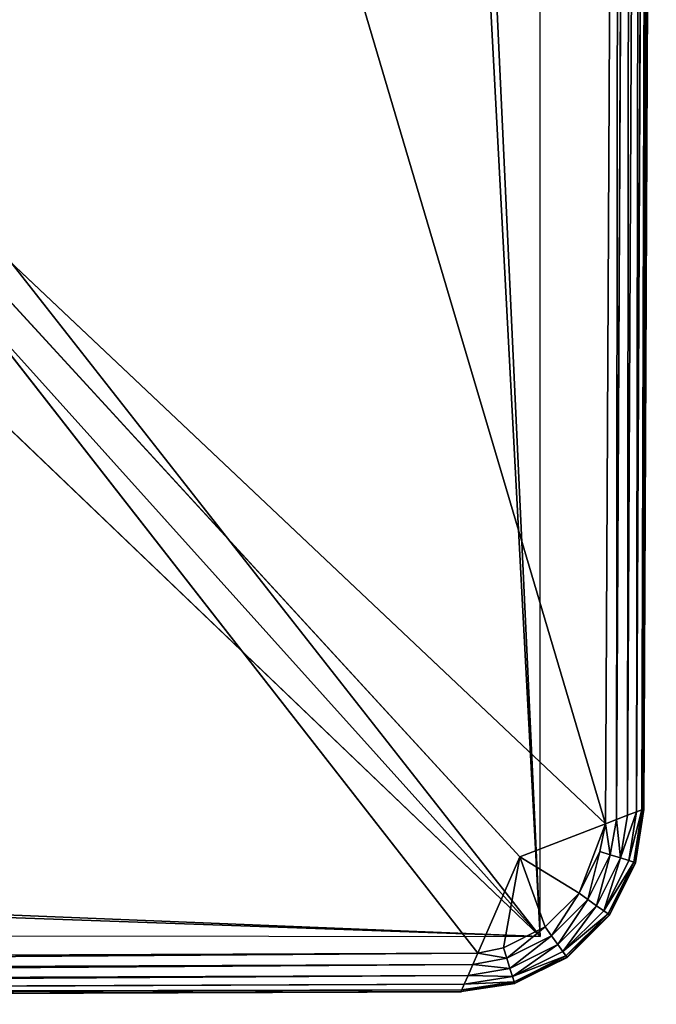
# Model space of a CAD drawing. Extents: x 0 to 31, y 0 to 21.2.
# Tile 405 of 574: x 30.1 to 31, y 0 to 1.4. Entities that reach past the tile are written whole.
import ezdxf

# ---------------------------------------------------------------- set-up
doc = ezdxf.new("R2010")
doc.units = 0
doc.header["$MEASUREMENT"] = 0
doc.layers.get('0').update_dxf_attribs({"color": 13, "linetype": 'CONTINUOUS'})
doc.layers.add('CAST_IRON', color=250, linetype='CONTINUOUS')
doc.layers.add('GALVANIZED_METAL', color=252, linetype='CONTINUOUS')

# ---------------------------------------------------------------- blocks, each defined once
blk = doc.blocks.new('NGM5058UC_TRADECAD_DXF')
at = {"layer": 'CAST_IRON', "color": 0}
for p, q in [((15.4658, -6.28565, 0.58145), (15.4451, -10.35865, 0.58145)), ((15.4658, -6.28565, 0.58145), (15.4451, -10.35865, 0.58145)), ((15.4614, -10.35235, 0.57905), (15.4815, -6.28565, 0.57905)), ((15.4614, -10.35235, 0.57905), (15.4815, -6.28565, 0.57905)), ((15.4774, -10.34615, 0.57145), (15.4969, -6.28565, 0.57145)), ((15.4774, -10.34615, 0.57145), (15.4969, -6.28565, 0.57145)), ((15.4904, -10.34115, 0.55895), (15.5094, -6.28565, 0.55895)), ((15.4904, -10.34115, 0.55895), (15.5094, -6.28565, 0.55895)), ((15.4983, -10.33815, 0.54365), (15.517, -6.28565, 0.54355)), ((15.4983, -10.33815, 0.54365), (15.517, -6.28565, 0.54355)), ((15.5008, -10.33715, 0.52785), (15.5194, -6.28565, 0.52785)), ((15.5008, -10.33715, 0.52785), (15.5194, -6.28565, 0.52785)), ((15.5193, -6.28565, 0.30235), (15.5012, -10.33755, 0.30235)), ((15.4451, -10.35865, 0.58145), (14.1756, -9.16075, 0.58145)), ((15.3203, -10.40695, 0.58145), (14.1756, -9.16075, 0.58145)), ((15.4451, -10.35865, 0.58145), (14.1756, -9.16075, 0.58145)), ((14.1756, -9.16075, 0.58145), (15.259, -10.54715, 0.58145)), ((14.1756, -9.16075, 0.58145), (15.259, -10.54715, 0.58145)), ((15.3203, -10.40695, 0.58145), (14.1756, -9.16075, 0.58145)), ((15.4904, -10.34115, 0.55895), (15.4774, -10.34615, 0.57145)), ((15.4904, -10.34115, 0.55895), (15.4774, -10.34615, 0.57145)), ((15.4791, -10.41215, 0.55905), (15.4904, -10.34115, 0.55895)), ((15.4791, -10.41215, 0.55905), (15.4904, -10.34115, 0.55895)), ((15.4865, -10.41455, 0.54365), (15.4983, -10.33815, 0.54365)), ((15.4865, -10.41455, 0.54365), (15.4983, -10.33815, 0.54365)), ((15.4888, -10.41525, 0.52785), (15.5008, -10.33715, 0.52785)), ((15.4888, -10.41525, 0.52785), (15.5008, -10.33715, 0.52785)), ((15.5012, -10.33755, 0.30235), (15.4891, -10.41565, 0.30235)), ((15.4983, -10.33815, 0.54365), (15.4904, -10.34115, 0.55895)), ((15.4983, -10.33815, 0.54365), (15.4904, -10.34115, 0.55895)), ((15.5008, -10.33715, 0.52785), (15.4983, -10.33815, 0.54365)), ((15.5008, -10.33715, 0.52785), (15.4983, -10.33815, 0.54365)), ((15.5012, -10.33755, 0.30235), (15.5008, -10.33715, 0.52785)), ((15.5012, -10.33755, 0.30235), (15.5008, -10.33715, 0.52785)), ((15.4614, -10.35235, 0.57905), (15.4451, -10.35865, 0.58145)), ((15.4614, -10.35235, 0.57905), (15.4451, -10.35865, 0.58145)), ((15.4522, -10.40365, 0.57905), (15.4614, -10.35235, 0.57905)), ((15.4522, -10.40365, 0.57905), (15.4614, -10.35235, 0.57905)), ((15.4774, -10.34615, 0.57145), (15.4614, -10.35235, 0.57905)), ((15.4774, -10.34615, 0.57145), (15.4614, -10.35235, 0.57905)), ((15.4671, -10.40835, 0.57145), (15.4774, -10.34615, 0.57145)), ((15.4671, -10.40835, 0.57145), (15.4774, -10.34615, 0.57145)), ((15.4451, -10.35865, 0.58145), (15.3203, -10.40695, 0.58145)), ((15.4451, -10.35865, 0.58145), (15.3203, -10.40695, 0.58145)), ((15.4451, -10.35865, 0.58145), (15.437, -10.39875, 0.58145)), ((15.4451, -10.35865, 0.58145), (15.437, -10.39875, 0.58145)), ((15.437, -10.39875, 0.58145), (15.4067, -10.45975, 0.58145)), ((15.437, -10.39875, 0.58145), (15.4067, -10.45975, 0.58145)), ((15.4522, -10.40365, 0.57905), (15.437, -10.39875, 0.58145)), ((15.4522, -10.40365, 0.57905), (15.437, -10.39875, 0.58145)), ((15.3203, -10.40695, 0.58145), (15.259, -10.54715, 0.58145)), ((15.3203, -10.40695, 0.58145), (15.259, -10.54715, 0.58145)), ((15.2963, -10.53935, 0.58145), (15.3203, -10.40695, 0.58145)), ((15.2963, -10.53935, 0.58145), (15.3203, -10.40695, 0.58145)), ((15.4067, -10.45975, 0.58145), (15.3203, -10.40695, 0.58145)), ((15.4067, -10.45975, 0.58145), (15.3203, -10.40695, 0.58145)), ((15.4197, -10.46905, 0.57905), (15.4522, -10.40365, 0.57905)), ((15.4197, -10.46905, 0.57905), (15.4522, -10.40365, 0.57905)), ((15.4323, -10.47815, 0.57145), (15.4671, -10.40835, 0.57145)), ((15.4323, -10.47815, 0.57145), (15.4671, -10.40835, 0.57145)), ((15.4426, -10.48555, 0.55905), (15.4791, -10.41215, 0.55905)), ((15.4426, -10.48555, 0.55905), (15.4791, -10.41215, 0.55905)), ((15.4671, -10.40835, 0.57145), (15.4522, -10.40365, 0.57905)), ((15.4671, -10.40835, 0.57145), (15.4522, -10.40365, 0.57905)), ((15.4791, -10.41215, 0.55905), (15.4671, -10.40835, 0.57145)), ((15.4791, -10.41215, 0.55905), (15.4671, -10.40835, 0.57145)), ((15.4865, -10.41455, 0.54365), (15.4791, -10.41215, 0.55905)), ((15.4865, -10.41455, 0.54365), (15.4791, -10.41215, 0.55905)), ((15.4489, -10.49005, 0.54365), (15.4865, -10.41455, 0.54365)), ((15.4489, -10.49005, 0.54365), (15.4865, -10.41455, 0.54365)), ((15.4509, -10.49155, 0.52785), (15.4888, -10.41525, 0.52785)), ((15.4509, -10.49155, 0.52785), (15.4888, -10.41525, 0.52785)), ((15.4891, -10.41565, 0.30235), (15.4512, -10.49185, 0.30235)), ((15.4888, -10.41525, 0.52785), (15.4865, -10.41455, 0.54365)), ((15.4888, -10.41525, 0.52785), (15.4865, -10.41455, 0.54365)), ((15.4888, -10.41525, 0.52785), (15.4891, -10.41565, 0.30235)), ((15.4888, -10.41525, 0.52785), (15.4891, -10.41565, 0.30235)), ((15.4067, -10.45975, 0.58145), (15.3573, -10.50905, 0.58145)), ((15.4067, -10.45975, 0.58145), (15.3573, -10.50905, 0.58145)), ((15.3666, -10.52205, 0.57905), (15.4197, -10.46905, 0.57905)), ((15.3666, -10.52205, 0.57905), (15.4197, -10.46905, 0.57905)), ((15.4197, -10.46905, 0.57905), (15.4067, -10.45975, 0.58145)), ((15.4197, -10.46905, 0.57905), (15.4067, -10.45975, 0.58145)), ((15.4323, -10.47815, 0.57145), (15.4197, -10.46905, 0.57905)), ((15.4323, -10.47815, 0.57145), (15.4197, -10.46905, 0.57905)), ((15.3757, -10.53475, 0.57145), (15.4323, -10.47815, 0.57145)), ((15.3757, -10.53475, 0.57145), (15.4323, -10.47815, 0.57145)), ((15.4426, -10.48555, 0.55905), (15.4323, -10.47815, 0.57145)), ((15.4426, -10.48555, 0.55905), (15.4323, -10.47815, 0.57145)), ((15.3831, -10.54505, 0.55905), (15.4426, -10.48555, 0.55905)), ((15.3831, -10.54505, 0.55905), (15.4426, -10.48555, 0.55905)), ((15.3876, -10.55135, 0.54365), (15.4489, -10.49005, 0.54365)), ((15.3876, -10.55135, 0.54365), (15.4489, -10.49005, 0.54365)), ((15.389, -10.55325, 0.52785), (15.4509, -10.49155, 0.52785)), ((15.389, -10.55325, 0.52785), (15.4509, -10.49155, 0.52785)), ((15.4512, -10.49185, 0.30235), (15.3894, -10.55365, 0.30235)), ((15.4489, -10.49005, 0.54365), (15.4426, -10.48555, 0.55905)), ((15.4489, -10.49005, 0.54365), (15.4426, -10.48555, 0.55905)), ((15.4509, -10.49155, 0.52785), (15.4489, -10.49005, 0.54365)), ((15.4509, -10.49155, 0.52785), (15.4489, -10.49005, 0.54365)), ((15.4509, -10.49155, 0.52785), (15.4512, -10.49185, 0.30235)), ((15.4509, -10.49155, 0.52785), (15.4512, -10.49185, 0.30235)), ((15.3573, -10.50905, 0.58145), (15.2963, -10.53935, 0.58145)), ((15.3573, -10.50905, 0.58145), (15.2963, -10.53935, 0.58145)), ((15.3666, -10.52205, 0.57905), (15.3573, -10.50905, 0.58145)), ((15.3666, -10.52205, 0.57905), (15.3573, -10.50905, 0.58145)), ((15.3011, -10.55455, 0.57905), (15.3666, -10.52205, 0.57905)), ((15.3011, -10.55455, 0.57905), (15.3666, -10.52205, 0.57905)), ((15.3757, -10.53475, 0.57145), (15.3666, -10.52205, 0.57905)), ((15.3757, -10.53475, 0.57145), (15.3666, -10.52205, 0.57905)), ((15.2963, -10.53935, 0.58145), (15.259, -10.54715, 0.58145)), ((15.2963, -10.53935, 0.58145), (15.259, -10.54715, 0.58145)), ((15.3011, -10.55455, 0.57905), (15.2963, -10.53935, 0.58145)), ((15.3011, -10.55455, 0.57905), (15.2963, -10.53935, 0.58145)), ((15.3058, -10.56945, 0.57145), (15.3757, -10.53475, 0.57145)), ((15.3058, -10.56945, 0.57145), (15.3757, -10.53475, 0.57145)), ((15.3831, -10.54505, 0.55905), (15.3757, -10.53475, 0.57145)), ((15.3831, -10.54505, 0.55905), (15.3757, -10.53475, 0.57145)), ((15.259, -10.54715, 0.58145), (10.1325, -10.56825, 0.58145)), ((15.259, -10.54715, 0.58145), (10.1325, -10.56825, 0.58145)), ((15.259, -10.54715, 0.58145), (15.2518, -10.56355, 0.57905)), ((15.259, -10.54715, 0.58145), (15.2518, -10.56355, 0.57905)), ((15.2518, -10.56355, 0.57905), (15.3011, -10.55455, 0.57905)), ((15.2518, -10.56355, 0.57905), (15.3011, -10.55455, 0.57905)), ((15.3058, -10.56945, 0.57145), (15.3011, -10.55455, 0.57905)), ((15.3058, -10.56945, 0.57145), (15.3011, -10.55455, 0.57905)), ((15.3097, -10.58145, 0.55905), (15.3831, -10.54505, 0.55905)), ((15.3097, -10.58145, 0.55905), (15.3831, -10.54505, 0.55905)), ((15.312, -10.58885, 0.54365), (15.3876, -10.55135, 0.54365)), ((15.312, -10.58885, 0.54365), (15.3876, -10.55135, 0.54365)), ((15.3128, -10.59115, 0.52785), (15.389, -10.55325, 0.52785)), ((15.3128, -10.59115, 0.52785), (15.389, -10.55325, 0.52785)), ((15.3894, -10.55365, 0.30235), (15.3131, -10.59155, 0.30235)), ((15.3876, -10.55135, 0.54365), (15.3831, -10.54505, 0.55905)), ((15.3876, -10.55135, 0.54365), (15.3831, -10.54505, 0.55905)), ((15.389, -10.55325, 0.52785), (15.3876, -10.55135, 0.54365)), ((15.389, -10.55325, 0.52785), (15.3876, -10.55135, 0.54365)), ((15.389, -10.55325, 0.52785), (15.3894, -10.55365, 0.30235)), ((15.389, -10.55325, 0.52785), (15.3894, -10.55365, 0.30235)), ((10.1325, -10.58405, 0.57905), (15.2518, -10.56355, 0.57905)), ((10.1325, -10.58405, 0.57905), (15.2518, -10.56355, 0.57905)), ((15.2518, -10.56355, 0.57905), (15.2448, -10.57965, 0.57145)), ((15.2518, -10.56355, 0.57905), (15.2448, -10.57965, 0.57145)), ((15.2448, -10.57965, 0.57145), (15.3058, -10.56945, 0.57145)), ((15.2448, -10.57965, 0.57145), (15.3058, -10.56945, 0.57145)), ((15.3097, -10.58145, 0.55905), (15.3058, -10.56945, 0.57145)), ((15.3097, -10.58145, 0.55905), (15.3058, -10.56945, 0.57145)), ((10.1325, -10.59945, 0.57145), (15.2448, -10.57965, 0.57145)), ((10.1325, -10.59945, 0.57145), (15.2448, -10.57965, 0.57145)), ((15.2448, -10.57965, 0.57145), (15.2392, -10.59265, 0.55895)), ((15.2448, -10.57965, 0.57145), (15.2392, -10.59265, 0.55895)), ((15.2392, -10.59265, 0.55895), (15.3097, -10.58145, 0.55905)), ((15.2392, -10.59265, 0.55895), (15.3097, -10.58145, 0.55905)), ((15.312, -10.58885, 0.54365), (15.3097, -10.58145, 0.55905)), ((15.312, -10.58885, 0.54365), (15.3097, -10.58145, 0.55905)), ((10.1325, -10.61195, 0.55895), (15.2392, -10.59265, 0.55895)), ((10.1325, -10.61195, 0.55895), (15.2392, -10.59265, 0.55895)), ((15.2347, -10.60315, 0.52785), (15.3128, -10.59115, 0.52785)), ((15.2347, -10.60315, 0.52785), (15.3128, -10.59115, 0.52785)), ((15.3131, -10.59155, 0.30235), (15.235, -10.60345, 0.30235)), ((15.2357, -10.60065, 0.54365), (15.312, -10.58885, 0.54365)), ((15.2357, -10.60065, 0.54365), (15.312, -10.58885, 0.54365)), ((15.2392, -10.59265, 0.55895), (15.2357, -10.60065, 0.54365)), ((15.2392, -10.59265, 0.55895), (15.2357, -10.60065, 0.54365)), ((15.3128, -10.59115, 0.52785), (15.312, -10.58885, 0.54365)), ((15.3128, -10.59115, 0.52785), (15.312, -10.58885, 0.54365)), ((15.3128, -10.59115, 0.52785), (15.3131, -10.59155, 0.30235)), ((15.3128, -10.59115, 0.52785), (15.3131, -10.59155, 0.30235)), ((10.1325, -10.61955, 0.54355), (15.2357, -10.60065, 0.54365)), ((10.1325, -10.61955, 0.54355), (15.2357, -10.60065, 0.54365)), ((10.1325, -10.62185, 0.52785), (15.2347, -10.60315, 0.52785)), ((10.1325, -10.62185, 0.52785), (15.2347, -10.60315, 0.52785)), ((15.235, -10.60345, 0.30235), (10.1325, -10.62185, 0.30235)), ((15.2357, -10.60065, 0.54365), (15.2347, -10.60315, 0.52785)), ((15.2357, -10.60065, 0.54365), (15.2347, -10.60315, 0.52785)), ((15.2347, -10.60315, 0.52785), (15.235, -10.60345, 0.30235)), ((15.2347, -10.60315, 0.52785), (15.235, -10.60345, 0.30235))]:
    blk.add_line(p, q, dxfattribs=at)
at = {"layer": 'GALVANIZED_METAL', "color": 0}
for p, q in [((15.3501, -10.52275, 0.30935), (15.3501, 10.51755, 0.40495)), ((15.3501, -10.52275, 0.30935), (14.414, 9.47795, 0.40495)), ((15.3501, -10.52275, 0.30935), (14.414, 9.47795, 0.40495)), ((14.3002, -9.18675, 0.31025), (15.3501, -10.52275, 0.30935)), ((14.3002, -9.18675, 0.31025), (15.3501, -10.52275, 0.30935)), ((15.3501, -10.52275, 0.30935), (14.1301, -9.35675, 0.30985)), ((15.3501, -10.52275, 0.30935), (14.1301, -9.35675, 0.30985)), ((-14.4147, -9.46165, 0.40085), (15.3501, -10.52275, 0.30935)), ((-14.4147, -9.46165, 0.40085), (15.3501, -10.52275, 0.30935)), ((14.414, -9.48315, 0.30935), (15.3501, -10.52275, 0.30935)), ((14.414, -9.48315, 0.30935), (15.3501, -10.52275, 0.30935)), ((-15.3507, -10.49875, 0.40085), (15.3501, -10.52275, 0.30935))]:
    blk.add_line(p, q, dxfattribs=at)
at = {"layer": 'CAST_IRON', "color": 0}
mesh = blk.add_polyface(dxfattribs=at)
corners = [(14.2381, -6.28565, 0.58145), (15.4451, -10.35865, 0.58145), (14.1756, -9.16075, 0.58145), (15.4658, -6.28565, 0.58145)]
mesh.append_faces([[corners[k] for k in face] for face in [(0, 1, 2), (1, 0, 3)]], dxfattribs={"vtx0": -1, "color": 0})
mesh = blk.add_polyface(dxfattribs=at)
corners = [(15.4658, -6.28565, 0.58145), (15.4614, -10.35235, 0.57905), (15.4451, -10.35865, 0.58145)]
mesh.append_faces([[corners[k] for k in face] for face in [(0, 1, 2)]], dxfattribs={"color": 0})
mesh = blk.add_polyface(dxfattribs=at)
corners = [(15.4815, -6.28565, 0.57905), (15.4774, -10.34615, 0.57145), (15.4614, -10.35235, 0.57905)]
mesh.append_faces([[corners[k] for k in face] for face in [(0, 1, 2)]], dxfattribs={"color": 0})
mesh = blk.add_polyface(dxfattribs=at)
corners = [(15.4815, -6.28565, 0.57905), (15.4614, -10.35235, 0.57905), (15.4658, -6.28565, 0.58145)]
mesh.append_faces([[corners[k] for k in face] for face in [(0, 1, 2)]], dxfattribs={"color": 0})
mesh = blk.add_polyface(dxfattribs=at)
corners = [(15.4969, -6.28565, 0.57145), (15.4904, -10.34115, 0.55895), (15.4774, -10.34615, 0.57145)]
mesh.append_faces([[corners[k] for k in face] for face in [(0, 1, 2)]], dxfattribs={"color": 0})
mesh = blk.add_polyface(dxfattribs=at)
corners = [(15.4969, -6.28565, 0.57145), (15.4774, -10.34615, 0.57145), (15.4815, -6.28565, 0.57905)]
mesh.append_faces([[corners[k] for k in face] for face in [(0, 1, 2)]], dxfattribs={"color": 0})
mesh = blk.add_polyface(dxfattribs=at)
corners = [(15.5094, -6.28565, 0.55895), (15.4983, -10.33815, 0.54365), (15.4904, -10.34115, 0.55895)]
mesh.append_faces([[corners[k] for k in face] for face in [(0, 1, 2)]], dxfattribs={"color": 0})
mesh = blk.add_polyface(dxfattribs=at)
corners = [(15.5094, -6.28565, 0.55895), (15.4904, -10.34115, 0.55895), (15.4969, -6.28565, 0.57145)]
mesh.append_faces([[corners[k] for k in face] for face in [(0, 1, 2)]], dxfattribs={"color": 0})
mesh = blk.add_polyface(dxfattribs=at)
corners = [(15.517, -6.28565, 0.54355), (15.5008, -10.33715, 0.52785), (15.4983, -10.33815, 0.54365)]
mesh.append_faces([[corners[k] for k in face] for face in [(0, 1, 2)]], dxfattribs={"color": 0})
mesh = blk.add_polyface(dxfattribs=at)
corners = [(15.517, -6.28565, 0.54355), (15.4983, -10.33815, 0.54365), (15.5094, -6.28565, 0.55895)]
mesh.append_faces([[corners[k] for k in face] for face in [(0, 1, 2)]], dxfattribs={"color": 0})
mesh = blk.add_polyface(dxfattribs=at)
corners = [(15.5193, -6.28565, 0.30235), (15.5012, -10.33755, 0.30235), (15.5008, -10.33715, 0.52785)]
mesh.append_faces([[corners[k] for k in face] for face in [(0, 1, 2)]], dxfattribs={"color": 0})
mesh = blk.add_polyface(dxfattribs=at)
corners = [(15.5193, -6.28565, 0.30235), (15.5008, -10.33715, 0.52785), (15.5194, -6.28565, 0.52785)]
mesh.append_faces([[corners[k] for k in face] for face in [(0, 1, 2)]], dxfattribs={"color": 0})
mesh = blk.add_polyface(dxfattribs=at)
corners = [(15.5194, -6.28565, 0.52785), (15.5008, -10.33715, 0.52785), (15.517, -6.28565, 0.54355)]
mesh.append_faces([[corners[k] for k in face] for face in [(0, 1, 2)]], dxfattribs={"color": 0})
mesh = blk.add_polyface(dxfattribs=at)
corners = [(14.1756, -9.16075, 0.58145), (10.1325, -10.56825, 0.58145), (10.1325, -9.16955, 0.58145), (15.259, -10.54715, 0.58145)]
mesh.append_faces([[corners[k] for k in face] for face in [(0, 1, 2), (1, 0, 3)]], dxfattribs={"vtx0": -1, "color": 0})
mesh = blk.add_polyface(dxfattribs=at)
corners = [(15.4451, -10.35865, 0.58145), (15.3203, -10.40695, 0.58145), (14.1756, -9.16075, 0.58145)]
mesh.append_faces([[corners[k] for k in face] for face in [(0, 1, 2)]], dxfattribs={"color": 0})
mesh = blk.add_polyface(dxfattribs=at)
corners = [(15.3203, -10.40695, 0.58145), (15.259, -10.54715, 0.58145), (14.1756, -9.16075, 0.58145)]
mesh.append_faces([[corners[k] for k in face] for face in [(0, 1, 2)]], dxfattribs={"color": 0})
mesh = blk.add_polyface(dxfattribs=at)
corners = [(15.4904, -10.34115, 0.55895), (15.4791, -10.41215, 0.55905), (15.4671, -10.40835, 0.57145)]
mesh.append_faces([[corners[k] for k in face] for face in [(0, 1, 2)]], dxfattribs={"color": 0})
mesh = blk.add_polyface(dxfattribs=at)
corners = [(15.4904, -10.34115, 0.55895), (15.4671, -10.40835, 0.57145), (15.4774, -10.34615, 0.57145)]
mesh.append_faces([[corners[k] for k in face] for face in [(0, 1, 2)]], dxfattribs={"color": 0})
mesh = blk.add_polyface(dxfattribs=at)
corners = [(15.4983, -10.33815, 0.54365), (15.4865, -10.41455, 0.54365), (15.4791, -10.41215, 0.55905)]
mesh.append_faces([[corners[k] for k in face] for face in [(0, 1, 2)]], dxfattribs={"color": 0})
mesh = blk.add_polyface(dxfattribs=at)
corners = [(15.4983, -10.33815, 0.54365), (15.4791, -10.41215, 0.55905), (15.4904, -10.34115, 0.55895)]
mesh.append_faces([[corners[k] for k in face] for face in [(0, 1, 2)]], dxfattribs={"color": 0})
mesh = blk.add_polyface(dxfattribs=at)
corners = [(15.5008, -10.33715, 0.52785), (15.4888, -10.41525, 0.52785), (15.4865, -10.41455, 0.54365)]
mesh.append_faces([[corners[k] for k in face] for face in [(0, 1, 2)]], dxfattribs={"color": 0})
mesh = blk.add_polyface(dxfattribs=at)
corners = [(15.5008, -10.33715, 0.52785), (15.4865, -10.41455, 0.54365), (15.4983, -10.33815, 0.54365)]
mesh.append_faces([[corners[k] for k in face] for face in [(0, 1, 2)]], dxfattribs={"color": 0})
mesh = blk.add_polyface(dxfattribs=at)
corners = [(15.5008, -10.33715, 0.52785), (15.5012, -10.33755, 0.30235), (15.4888, -10.41525, 0.52785)]
mesh.append_faces([[corners[k] for k in face] for face in [(0, 1, 2)]], dxfattribs={"color": 0})
mesh = blk.add_polyface(dxfattribs=at)
corners = [(15.5012, -10.33755, 0.30235), (15.4891, -10.41565, 0.30235), (15.4888, -10.41525, 0.52785)]
mesh.append_faces([[corners[k] for k in face] for face in [(0, 1, 2)]], dxfattribs={"color": 0})
mesh = blk.add_polyface(dxfattribs=at)
corners = [(15.4614, -10.35235, 0.57905), (15.4522, -10.40365, 0.57905), (15.4451, -10.35865, 0.58145)]
mesh.append_faces([[corners[k] for k in face] for face in [(0, 1, 2)]], dxfattribs={"color": 0})
mesh = blk.add_polyface(dxfattribs=at)
corners = [(15.4671, -10.40835, 0.57145), (15.4522, -10.40365, 0.57905), (15.4614, -10.35235, 0.57905)]
mesh.append_faces([[corners[k] for k in face] for face in [(0, 1, 2)]], dxfattribs={"color": 0})
mesh = blk.add_polyface(dxfattribs=at)
corners = [(15.4774, -10.34615, 0.57145), (15.4671, -10.40835, 0.57145), (15.4614, -10.35235, 0.57905)]
mesh.append_faces([[corners[k] for k in face] for face in [(0, 1, 2)]], dxfattribs={"color": 0})
mesh = blk.add_polyface(dxfattribs=at)
corners = [(15.4451, -10.35865, 0.58145), (15.4067, -10.45975, 0.58145), (15.3203, -10.40695, 0.58145), (15.437, -10.39875, 0.58145)]
mesh.append_faces([[corners[k] for k in face] for face in [(0, 1, 2), (1, 0, 3)]], dxfattribs={"vtx0": -1, "color": 0})
mesh = blk.add_polyface(dxfattribs=at)
corners = [(15.4522, -10.40365, 0.57905), (15.437, -10.39875, 0.58145), (15.4451, -10.35865, 0.58145)]
mesh.append_faces([[corners[k] for k in face] for face in [(0, 1, 2)]], dxfattribs={"color": 0})
mesh = blk.add_polyface(dxfattribs=at)
corners = [(15.437, -10.39875, 0.58145), (15.4197, -10.46905, 0.57905), (15.4067, -10.45975, 0.58145), (15.4522, -10.40365, 0.57905)]
mesh.append_faces([[corners[k] for k in face] for face in [(0, 1, 2), (1, 0, 3)]], dxfattribs={"vtx0": -1, "color": 0})
mesh = blk.add_polyface(dxfattribs=at)
corners = [(15.3203, -10.40695, 0.58145), (15.2963, -10.53935, 0.58145), (15.259, -10.54715, 0.58145)]
mesh.append_faces([[corners[k] for k in face] for face in [(0, 1, 2)]], dxfattribs={"color": 0})
mesh = blk.add_polyface(dxfattribs=at)
corners = [(15.3203, -10.40695, 0.58145), (15.3573, -10.50905, 0.58145), (15.2963, -10.53935, 0.58145), (15.4067, -10.45975, 0.58145)]
mesh.append_faces([[corners[k] for k in face] for face in [(0, 1, 2), (1, 0, 3)]], dxfattribs={"vtx0": -1, "color": 0})
mesh = blk.add_polyface(dxfattribs=at)
corners = [(15.4522, -10.40365, 0.57905), (15.4323, -10.47815, 0.57145), (15.4197, -10.46905, 0.57905)]
mesh.append_faces([[corners[k] for k in face] for face in [(0, 1, 2)]], dxfattribs={"color": 0})
mesh = blk.add_polyface(dxfattribs=at)
corners = [(15.4671, -10.40835, 0.57145), (15.4323, -10.47815, 0.57145), (15.4522, -10.40365, 0.57905)]
mesh.append_faces([[corners[k] for k in face] for face in [(0, 1, 2)]], dxfattribs={"color": 0})
mesh = blk.add_polyface(dxfattribs=at)
corners = [(15.4671, -10.40835, 0.57145), (15.4426, -10.48555, 0.55905), (15.4323, -10.47815, 0.57145)]
mesh.append_faces([[corners[k] for k in face] for face in [(0, 1, 2)]], dxfattribs={"color": 0})
mesh = blk.add_polyface(dxfattribs=at)
corners = [(15.4791, -10.41215, 0.55905), (15.4426, -10.48555, 0.55905), (15.4671, -10.40835, 0.57145)]
mesh.append_faces([[corners[k] for k in face] for face in [(0, 1, 2)]], dxfattribs={"color": 0})
mesh = blk.add_polyface(dxfattribs=at)
corners = [(15.4791, -10.41215, 0.55905), (15.4865, -10.41455, 0.54365), (15.4426, -10.48555, 0.55905)]
mesh.append_faces([[corners[k] for k in face] for face in [(0, 1, 2)]], dxfattribs={"color": 0})
mesh = blk.add_polyface(dxfattribs=at)
corners = [(15.4865, -10.41455, 0.54365), (15.4489, -10.49005, 0.54365), (15.4426, -10.48555, 0.55905)]
mesh.append_faces([[corners[k] for k in face] for face in [(0, 1, 2)]], dxfattribs={"color": 0})
mesh = blk.add_polyface(dxfattribs=at)
corners = [(15.4865, -10.41455, 0.54365), (15.4888, -10.41525, 0.52785), (15.4489, -10.49005, 0.54365)]
mesh.append_faces([[corners[k] for k in face] for face in [(0, 1, 2)]], dxfattribs={"color": 0})
mesh = blk.add_polyface(dxfattribs=at)
corners = [(15.4888, -10.41525, 0.52785), (15.4509, -10.49155, 0.52785), (15.4489, -10.49005, 0.54365)]
mesh.append_faces([[corners[k] for k in face] for face in [(0, 1, 2)]], dxfattribs={"color": 0})
mesh = blk.add_polyface(dxfattribs=at)
corners = [(15.4509, -10.49155, 0.52785), (15.4891, -10.41565, 0.30235), (15.4512, -10.49185, 0.30235), (15.4888, -10.41525, 0.52785)]
mesh.append_faces([[corners[k] for k in face] for face in [(0, 1, 2), (1, 0, 3)]], dxfattribs={"vtx0": -1, "color": 0})
mesh = blk.add_polyface(dxfattribs=at)
corners = [(15.4067, -10.45975, 0.58145), (15.3666, -10.52205, 0.57905), (15.3573, -10.50905, 0.58145), (15.4197, -10.46905, 0.57905)]
mesh.append_faces([[corners[k] for k in face] for face in [(0, 1, 2), (1, 0, 3)]], dxfattribs={"vtx0": -1, "color": 0})
mesh = blk.add_polyface(dxfattribs=at)
corners = [(15.4197, -10.46905, 0.57905), (15.3757, -10.53475, 0.57145), (15.3666, -10.52205, 0.57905)]
mesh.append_faces([[corners[k] for k in face] for face in [(0, 1, 2)]], dxfattribs={"color": 0})
mesh = blk.add_polyface(dxfattribs=at)
corners = [(15.4323, -10.47815, 0.57145), (15.3757, -10.53475, 0.57145), (15.4197, -10.46905, 0.57905)]
mesh.append_faces([[corners[k] for k in face] for face in [(0, 1, 2)]], dxfattribs={"color": 0})
mesh = blk.add_polyface(dxfattribs=at)
corners = [(15.4323, -10.47815, 0.57145), (15.3831, -10.54505, 0.55905), (15.3757, -10.53475, 0.57145), (15.4426, -10.48555, 0.55905)]
mesh.append_faces([[corners[k] for k in face] for face in [(0, 1, 2), (1, 0, 3)]], dxfattribs={"vtx0": -1, "color": 0})
mesh = blk.add_polyface(dxfattribs=at)
corners = [(15.3831, -10.54505, 0.55905), (15.4489, -10.49005, 0.54365), (15.3876, -10.55135, 0.54365), (15.4426, -10.48555, 0.55905)]
mesh.append_faces([[corners[k] for k in face] for face in [(0, 1, 2), (1, 0, 3)]], dxfattribs={"vtx0": -1, "color": 0})
mesh = blk.add_polyface(dxfattribs=at)
corners = [(15.4489, -10.49005, 0.54365), (15.4509, -10.49155, 0.52785), (15.3876, -10.55135, 0.54365)]
mesh.append_faces([[corners[k] for k in face] for face in [(0, 1, 2)]], dxfattribs={"color": 0})
mesh = blk.add_polyface(dxfattribs=at)
corners = [(15.3876, -10.55135, 0.54365), (15.4509, -10.49155, 0.52785), (15.389, -10.55325, 0.52785)]
mesh.append_faces([[corners[k] for k in face] for face in [(0, 1, 2)]], dxfattribs={"color": 0})
mesh = blk.add_polyface(dxfattribs=at)
corners = [(15.4509, -10.49155, 0.52785), (15.4512, -10.49185, 0.30235), (15.389, -10.55325, 0.52785)]
mesh.append_faces([[corners[k] for k in face] for face in [(0, 1, 2)]], dxfattribs={"color": 0})
mesh = blk.add_polyface(dxfattribs=at)
corners = [(15.4512, -10.49185, 0.30235), (15.3894, -10.55365, 0.30235), (15.389, -10.55325, 0.52785)]
mesh.append_faces([[corners[k] for k in face] for face in [(0, 1, 2)]], dxfattribs={"color": 0})
mesh = blk.add_polyface(dxfattribs=at)
corners = [(15.3573, -10.50905, 0.58145), (15.3011, -10.55455, 0.57905), (15.2963, -10.53935, 0.58145), (15.3666, -10.52205, 0.57905)]
mesh.append_faces([[corners[k] for k in face] for face in [(0, 1, 2), (1, 0, 3)]], dxfattribs={"vtx0": -1, "color": 0})
mesh = blk.add_polyface(dxfattribs=at)
corners = [(15.3666, -10.52205, 0.57905), (15.3058, -10.56945, 0.57145), (15.3011, -10.55455, 0.57905), (15.3757, -10.53475, 0.57145)]
mesh.append_faces([[corners[k] for k in face] for face in [(0, 1, 2), (1, 0, 3)]], dxfattribs={"vtx0": -1, "color": 0})
mesh = blk.add_polyface(dxfattribs=at)
corners = [(15.3011, -10.55455, 0.57905), (15.259, -10.54715, 0.58145), (15.2963, -10.53935, 0.58145)]
mesh.append_faces([[corners[k] for k in face] for face in [(0, 1, 2)]], dxfattribs={"color": 0})
mesh = blk.add_polyface(dxfattribs=at)
corners = [(15.3757, -10.53475, 0.57145), (15.3097, -10.58145, 0.55905), (15.3058, -10.56945, 0.57145), (15.3831, -10.54505, 0.55905)]
mesh.append_faces([[corners[k] for k in face] for face in [(0, 1, 2), (1, 0, 3)]], dxfattribs={"vtx0": -1, "color": 0})
mesh = blk.add_polyface(dxfattribs=at)
corners = [(15.259, -10.54715, 0.58145), (10.1325, -10.58405, 0.57905), (10.1325, -10.56825, 0.58145)]
mesh.append_faces([[corners[k] for k in face] for face in [(0, 1, 2)]], dxfattribs={"color": 0})
mesh = blk.add_polyface(dxfattribs=at)
corners = [(15.259, -10.54715, 0.58145), (15.2518, -10.56355, 0.57905), (10.1325, -10.58405, 0.57905)]
mesh.append_faces([[corners[k] for k in face] for face in [(0, 1, 2)]], dxfattribs={"color": 0})
mesh = blk.add_polyface(dxfattribs=at)
corners = [(15.3011, -10.55455, 0.57905), (15.2518, -10.56355, 0.57905), (15.259, -10.54715, 0.58145)]
mesh.append_faces([[corners[k] for k in face] for face in [(0, 1, 2)]], dxfattribs={"color": 0})
mesh = blk.add_polyface(dxfattribs=at)
corners = [(15.3058, -10.56945, 0.57145), (15.2518, -10.56355, 0.57905), (15.3011, -10.55455, 0.57905)]
mesh.append_faces([[corners[k] for k in face] for face in [(0, 1, 2)]], dxfattribs={"color": 0})
mesh = blk.add_polyface(dxfattribs=at)
corners = [(15.3097, -10.58145, 0.55905), (15.3876, -10.55135, 0.54365), (15.312, -10.58885, 0.54365), (15.3831, -10.54505, 0.55905)]
mesh.append_faces([[corners[k] for k in face] for face in [(0, 1, 2), (1, 0, 3)]], dxfattribs={"vtx0": -1, "color": 0})
mesh = blk.add_polyface(dxfattribs=at)
corners = [(15.3876, -10.55135, 0.54365), (15.389, -10.55325, 0.52785), (15.312, -10.58885, 0.54365)]
mesh.append_faces([[corners[k] for k in face] for face in [(0, 1, 2)]], dxfattribs={"color": 0})
mesh = blk.add_polyface(dxfattribs=at)
corners = [(15.312, -10.58885, 0.54365), (15.389, -10.55325, 0.52785), (15.3128, -10.59115, 0.52785)]
mesh.append_faces([[corners[k] for k in face] for face in [(0, 1, 2)]], dxfattribs={"color": 0})
mesh = blk.add_polyface(dxfattribs=at)
corners = [(15.3128, -10.59115, 0.52785), (15.3894, -10.55365, 0.30235), (15.3131, -10.59155, 0.30235), (15.389, -10.55325, 0.52785)]
mesh.append_faces([[corners[k] for k in face] for face in [(0, 1, 2), (1, 0, 3)]], dxfattribs={"vtx0": -1, "color": 0})
mesh = blk.add_polyface(dxfattribs=at)
corners = [(15.2518, -10.56355, 0.57905), (10.1325, -10.59945, 0.57145), (10.1325, -10.58405, 0.57905)]
mesh.append_faces([[corners[k] for k in face] for face in [(0, 1, 2)]], dxfattribs={"color": 0})
mesh = blk.add_polyface(dxfattribs=at)
corners = [(15.2518, -10.56355, 0.57905), (15.2448, -10.57965, 0.57145), (10.1325, -10.59945, 0.57145)]
mesh.append_faces([[corners[k] for k in face] for face in [(0, 1, 2)]], dxfattribs={"color": 0})
mesh = blk.add_polyface(dxfattribs=at)
corners = [(15.3058, -10.56945, 0.57145), (15.2448, -10.57965, 0.57145), (15.2518, -10.56355, 0.57905)]
mesh.append_faces([[corners[k] for k in face] for face in [(0, 1, 2)]], dxfattribs={"color": 0})
mesh = blk.add_polyface(dxfattribs=at)
corners = [(15.3097, -10.58145, 0.55905), (15.2448, -10.57965, 0.57145), (15.3058, -10.56945, 0.57145)]
mesh.append_faces([[corners[k] for k in face] for face in [(0, 1, 2)]], dxfattribs={"color": 0})
mesh = blk.add_polyface(dxfattribs=at)
corners = [(15.2448, -10.57965, 0.57145), (10.1325, -10.61195, 0.55895), (10.1325, -10.59945, 0.57145)]
mesh.append_faces([[corners[k] for k in face] for face in [(0, 1, 2)]], dxfattribs={"color": 0})
mesh = blk.add_polyface(dxfattribs=at)
corners = [(15.2448, -10.57965, 0.57145), (15.2392, -10.59265, 0.55895), (10.1325, -10.61195, 0.55895)]
mesh.append_faces([[corners[k] for k in face] for face in [(0, 1, 2)]], dxfattribs={"color": 0})
mesh = blk.add_polyface(dxfattribs=at)
corners = [(15.2448, -10.57965, 0.57145), (15.3097, -10.58145, 0.55905), (15.2392, -10.59265, 0.55895)]
mesh.append_faces([[corners[k] for k in face] for face in [(0, 1, 2)]], dxfattribs={"color": 0})
mesh = blk.add_polyface(dxfattribs=at)
corners = [(15.3097, -10.58145, 0.55905), (15.312, -10.58885, 0.54365), (15.2392, -10.59265, 0.55895)]
mesh.append_faces([[corners[k] for k in face] for face in [(0, 1, 2)]], dxfattribs={"color": 0})
mesh = blk.add_polyface(dxfattribs=at)
corners = [(15.2392, -10.59265, 0.55895), (15.2357, -10.60065, 0.54365), (10.1325, -10.61195, 0.55895)]
mesh.append_faces([[corners[k] for k in face] for face in [(0, 1, 2)]], dxfattribs={"color": 0})
mesh = blk.add_polyface(dxfattribs=at)
corners = [(15.3128, -10.59115, 0.52785), (15.3131, -10.59155, 0.30235), (15.2347, -10.60315, 0.52785)]
mesh.append_faces([[corners[k] for k in face] for face in [(0, 1, 2)]], dxfattribs={"color": 0})
mesh = blk.add_polyface(dxfattribs=at)
corners = [(15.2357, -10.60065, 0.54365), (15.3128, -10.59115, 0.52785), (15.2347, -10.60315, 0.52785)]
mesh.append_faces([[corners[k] for k in face] for face in [(0, 1, 2)]], dxfattribs={"color": 0})
mesh = blk.add_polyface(dxfattribs=at)
corners = [(15.2347, -10.60315, 0.52785), (15.3131, -10.59155, 0.30235), (15.235, -10.60345, 0.30235)]
mesh.append_faces([[corners[k] for k in face] for face in [(0, 1, 2)]], dxfattribs={"color": 0})
mesh = blk.add_polyface(dxfattribs=at)
corners = [(15.312, -10.58885, 0.54365), (15.3128, -10.59115, 0.52785), (15.2357, -10.60065, 0.54365)]
mesh.append_faces([[corners[k] for k in face] for face in [(0, 1, 2)]], dxfattribs={"color": 0})
mesh = blk.add_polyface(dxfattribs=at)
corners = [(15.2392, -10.59265, 0.55895), (15.312, -10.58885, 0.54365), (15.2357, -10.60065, 0.54365)]
mesh.append_faces([[corners[k] for k in face] for face in [(0, 1, 2)]], dxfattribs={"color": 0})
mesh = blk.add_polyface(dxfattribs=at)
corners = [(15.2357, -10.60065, 0.54365), (15.2347, -10.60315, 0.52785), (10.1325, -10.61955, 0.54355)]
mesh.append_faces([[corners[k] for k in face] for face in [(0, 1, 2)]], dxfattribs={"color": 0})
mesh = blk.add_polyface(dxfattribs=at)
corners = [(10.1325, -10.61195, 0.55895), (15.2357, -10.60065, 0.54365), (10.1325, -10.61955, 0.54355)]
mesh.append_faces([[corners[k] for k in face] for face in [(0, 1, 2)]], dxfattribs={"color": 0})
mesh = blk.add_polyface(dxfattribs=at)
corners = [(15.2347, -10.60315, 0.52785), (15.235, -10.60345, 0.30235), (10.1325, -10.62185, 0.52785)]
mesh.append_faces([[corners[k] for k in face] for face in [(0, 1, 2)]], dxfattribs={"color": 0})
mesh = blk.add_polyface(dxfattribs=at)
corners = [(10.1325, -10.61955, 0.54355), (15.2347, -10.60315, 0.52785), (10.1325, -10.62185, 0.52785)]
mesh.append_faces([[corners[k] for k in face] for face in [(0, 1, 2)]], dxfattribs={"color": 0})
mesh = blk.add_polyface(dxfattribs=at)
corners = [(10.1325, -10.62185, 0.52785), (15.235, -10.60345, 0.30235), (10.1325, -10.62185, 0.30235)]
mesh.append_faces([[corners[k] for k in face] for face in [(0, 1, 2)]], dxfattribs={"color": 0})
at = {"layer": 'GALVANIZED_METAL', "color": 0}
mesh = blk.add_polyface(dxfattribs=at)
corners = [(15.3501, 10.51755, 0.40495), (14.414, 9.47795, 0.40495), (15.3501, -10.52275, 0.30935)]
mesh.append_faces([[corners[k] for k in face] for face in [(0, 1, 2)]], dxfattribs={"color": 0})
mesh = blk.add_polyface(dxfattribs=at)
corners = [(15.3501, -10.52275, 0.30935), (14.414, 9.47795, 0.40495), (14.3002, 9.18165, 0.40415)]
mesh.append_faces([[corners[k] for k in face] for face in [(0, 1, 2)]], dxfattribs={"color": 0})
mesh = blk.add_polyface(dxfattribs=at)
corners = [(15.3501, -10.52275, 0.30935), (14.3002, 9.18165, 0.40415), (14.3002, -9.18675, 0.31025)]
mesh.append_faces([[corners[k] for k in face] for face in [(0, 1, 2)]], dxfattribs={"color": 0})
mesh = blk.add_polyface(dxfattribs=at)
corners = [(15.3501, -10.52275, 0.30935), (14.3002, -9.18675, 0.31025), (14.414, -9.48315, 0.30935)]
mesh.append_faces([[corners[k] for k in face] for face in [(0, 1, 2)]], dxfattribs={"color": 0})
mesh = blk.add_polyface(dxfattribs=at)
corners = [(15.3501, -10.52275, 0.30935), (-14.1308, -9.33565, 0.40035), (-14.4147, -9.46165, 0.40085)]
mesh.append_faces([[corners[k] for k in face] for face in [(0, 1, 2)]], dxfattribs={"color": 0})
mesh = blk.add_polyface(dxfattribs=at)
corners = [(15.3501, -10.52275, 0.30935), (14.1301, -9.35675, 0.30985), (-14.1308, -9.33565, 0.40035)]
mesh.append_faces([[corners[k] for k in face] for face in [(0, 1, 2)]], dxfattribs={"color": 0})
mesh = blk.add_polyface(dxfattribs=at)
corners = [(15.3501, -10.52275, 0.30935), (14.414, -9.48315, 0.30935), (14.1301, -9.35675, 0.30985)]
mesh.append_faces([[corners[k] for k in face] for face in [(0, 1, 2)]], dxfattribs={"color": 0})
mesh = blk.add_polyface(dxfattribs=at)
corners = [(15.3501, -10.52275, 0.30935), (-14.4147, -9.46165, 0.40085), (-15.3507, -10.49875, 0.40085)]
mesh.append_faces([[corners[k] for k in face] for face in [(0, 1, 2)]], dxfattribs={"color": 0})
blk = doc.blocks.new('NGM5058UC_TRADECAD_DWG')
at = {"color": 0}
blk.add_blockref('NGM5058UC_TRADECAD_DXF', (15.5194, 10.62185, 1.89865), dxfattribs=at)

msp = doc.modelspace()

# ---------------------------------------------------------------- block references
at = {"color": 0}
msp.add_blockref('NGM5058UC_TRADECAD_DWG', (0, 0), dxfattribs=at)

doc.saveas('drawing.dxf')
